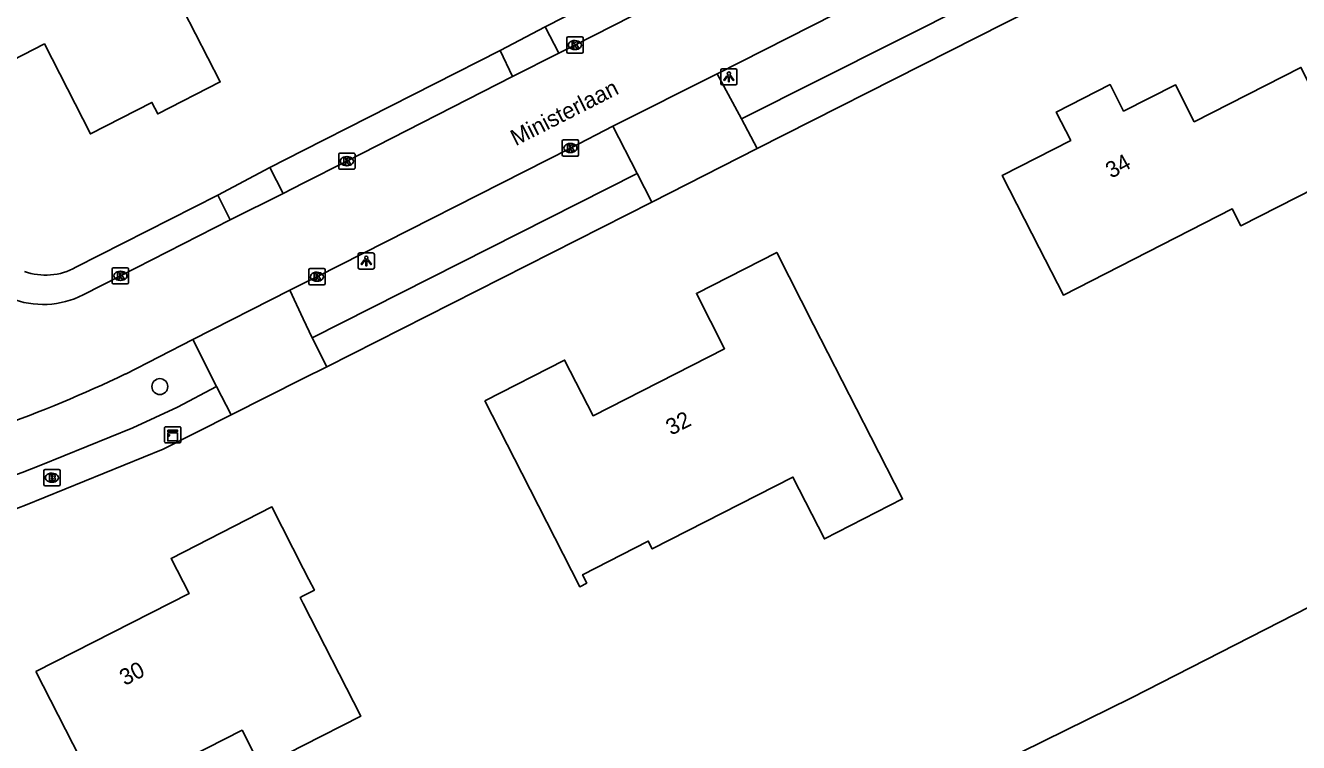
# Model space of a CAD drawing. Extents: x 162722 to 165099, y 384721 to 386283.
# Drawn here: x 163982.9 to 164061.3, y 384947 to 384991.2 of the extents above; entities that cross this region are included whole.
import ezdxf

# ---------------------------------------------------------------- set-up
doc = ezdxf.new("R2010")
doc.units = 0
for name, color, linetype in [('IMGEO_Boom', 7, 'Continuous'), ('IMGEO_Brandkraan', 7, 'Continuous'), ('IMGEO_Erf', 7, 'Continuous'), ('IMGEO_Kast', 7, 'Continuous'), ('IMGEO_Kolk', 7, 'Continuous'), ('IMGEO_Lichtpunt', 7, 'Continuous'), ('IMGEO_Openbare_ruimte_label', 7, 'Continuous'), ('IMGEO_Pand', 7, 'Continuous'), ('IMGEO_Pand_nummerreeks', 7, 'Continuous'), ('IMGEO_Parkeervlak_open', 7, 'Continuous'), ('IMGEO_Rijbaan_lokaal_open', 7, 'Continuous'), ('IMGEO_Voetpad_open', 7, 'Continuous')]:
    doc.layers.add(name, color=color, linetype=linetype)

msp = doc.modelspace()

# ---------------------------------------------------------------- linework, layer by layer
at = {"layer": 'IMGEO_Boom'}
msp.add_circle((163991.169, 384968.928), 0.489, dxfattribs=at)
at = {"layer": 'IMGEO_Brandkraan'}
for p, q in [((163984.027, 384962.892), (163984.027, 384963.744)), ((163984.102, 384963.818), (163984.954, 384963.818)), ((163984.515, 384963.598), (163984.54, 384963.598)), ((163985.028, 384963.744), (163985.028, 384962.892)), ((163984.954, 384962.818), (163984.102, 384962.818)), ((163984.538, 384963.038), (163984.513, 384963.038))]:
    msp.add_line(p, q, dxfattribs=at)
for points in [[(163984.027, 384962.892), (163984.027, 384963.744)], [(163984.102, 384963.818), (163984.954, 384963.818)], [(163984.375, 384963.518), (163984.375, 384963.118), (163984.588, 384963.118)], [(163984.606, 384963.518), (163984.375, 384963.518)], [(163984.554, 384963.437), (163984.5, 384963.437), (163984.5, 384963.361)], [(163984.5, 384963.361), (163984.553, 384963.361)], [(163985.028, 384963.744), (163985.028, 384962.892)], [(163984.954, 384962.818), (163984.102, 384962.818)], [(163984.562, 384963.285), (163984.5, 384963.285), (163984.5, 384963.204)], [(163984.5, 384963.204), (163984.562, 384963.204)]]:
    msp.add_lwpolyline(points, dxfattribs=at)
for centre, radius, start, end in [((163984.104, 384963.742), 0.0765, 91.55205, 178.44795), ((163984.104, 384963.742), 0.0765, 91.55205, 178.44795), ((163984.555, 384963.399), 0.0379, 267.82845, 90.93552), ((163984.61, 384963.373), 0.145, 59.4692, 91.53667), ((163984.635, 384963.42), 0.0922, 285.51372, 58.15012), ((163984.64, 384963.228), 0.105, 301.31148, 78.98903), ((163984.952, 384963.742), 0.0765, 1.55205, 88.44795), ((163984.952, 384963.742), 0.0765, 1.55205, 88.44795), ((163984.104, 384962.894), 0.0765, 181.55205, 268.44795), ((163984.104, 384962.894), 0.0765, 181.55205, 268.44795), ((163984.563, 384963.244), 0.0404, 269.87594, 90.50774), ((163984.594, 384963.369), 0.251, 268.66757, 293.53466), ((163984.952, 384962.894), 0.0765, 271.55205, 358.44795), ((163984.952, 384962.894), 0.0765, 271.55205, 358.44795)]:
    msp.add_arc(centre, radius, start, end, dxfattribs=at)
for centre, major_axis, ratio, start_param, end_param in [((163984.514, 384963.318), (-0.387, 0.002), 0.722429, 4.712389, 7.853982), ((163984.539, 384963.318), (-0.39, 0.002), 0.717154, 1.570796, 4.712389)]:
    msp.add_ellipse(centre, major_axis=major_axis, ratio=ratio, start_param=start_param, end_param=end_param, dxfattribs=at)
at = {"layer": 'IMGEO_Erf'}
msp.add_lwpolyline([(163897.985, 384886.845), (163925.711, 384900.92), (163932.377, 384900.522), (163958.544, 384912.864), (163988.039, 384927.89), (163995.382, 384923.265), (164000, 384925.382), (164021.235, 384935.114), (164050.974, 384949.76), (164080.212, 384964.716), (164134.643, 384992.974), (164135.303, 385000), (164135.488, 385001.967), (164139.932, 385003.079), (164145.217, 385006.018), (164162.179, 385013.171)], dxfattribs=at)
at = {"layer": 'IMGEO_Kast'}
for p, q in [((163991.536, 384966.458), (163992.377, 384966.458)), ((163992.377, 384966.458), (163991.536, 384966.458)), ((163991.461, 384965.533), (163991.461, 384966.374)), ((163991.461, 384966.374), (163991.461, 384965.533)), ((163992.461, 384966.383), (163992.461, 384965.542)), ((163992.461, 384965.542), (163992.461, 384966.383)), ((163992.386, 384965.458), (163991.545, 384965.458)), ((163991.545, 384965.458), (163992.386, 384965.458))]:
    msp.add_line(p, q, dxfattribs=at)
for points in [[(163991.656, 384966.248), (163992.256, 384966.248), (163992.256, 384966.163), (163991.656, 384966.163), (163991.656, 384966.248)], [(163991.656, 384966.073), (163992.256, 384966.073), (163992.256, 384965.584), (163991.656, 384965.584), (163991.656, 384966.073)]]:
    msp.add_lwpolyline(points, dxfattribs=at)
msp.add_circle((163991.74, 384965.922), 0.0377, dxfattribs=at)
for centre, start, end in [((163991.539, 384966.38), 92.4484, 184.28452), ((163991.539, 384966.38), 92.4484, 184.28452), ((163992.383, 384966.38), 2.4484, 94.28452), ((163992.383, 384966.38), 2.4484, 94.28452), ((163991.539, 384965.536), 182.4484, 274.28452), ((163991.539, 384965.536), 182.4484, 274.28452), ((163992.383, 384965.536), 272.4484, 4.28452), ((163992.383, 384965.536), 272.4484, 4.28452)]:
    msp.add_arc(centre, 0.0779, start, end, dxfattribs=at)
at = {"layer": 'IMGEO_Kolk'}
for p, q in [((164016.221, 384989.53), (164016.221, 384990.382)), ((164016.296, 384990.456), (164017.148, 384990.456)), ((164016.709, 384990.236), (164016.734, 384990.236)), ((164017.222, 384990.382), (164017.222, 384989.53)), ((164017.148, 384989.456), (164016.296, 384989.456)), ((164016.732, 384989.676), (164016.707, 384989.676)), ((164015.944, 384983.19), (164015.944, 384984.042)), ((164016.019, 384984.116), (164016.871, 384984.116)), ((164016.432, 384983.896), (164016.457, 384983.896)), ((164016.945, 384984.042), (164016.945, 384983.19)), ((164002.184, 384982.38), (164002.184, 384983.232)), ((164002.259, 384983.306), (164003.111, 384983.306)), ((164002.672, 384983.086), (164002.697, 384983.086)), ((164003.185, 384983.232), (164003.185, 384982.38)), ((164016.871, 384983.116), (164016.019, 384983.116)), ((164016.455, 384983.336), (164016.43, 384983.336)), ((164003.111, 384982.306), (164002.259, 384982.306)), ((164002.695, 384982.526), (164002.67, 384982.526)), ((163988.24, 384975.321), (163988.24, 384976.173)), ((163988.315, 384976.247), (163989.167, 384976.247)), ((163988.728, 384976.027), (163988.753, 384976.027)), ((163989.241, 384976.173), (163989.241, 384975.321)), ((164000.342, 384975.267), (164000.342, 384976.119)), ((164000.417, 384976.193), (164001.269, 384976.193)), ((164000.83, 384975.973), (164000.855, 384975.973)), ((164001.343, 384976.119), (164001.343, 384975.267)), ((163989.167, 384975.247), (163988.315, 384975.247)), ((163988.751, 384975.467), (163988.726, 384975.467)), ((164001.269, 384975.193), (164000.417, 384975.193)), ((164000.853, 384975.413), (164000.828, 384975.413))]:
    msp.add_line(p, q, dxfattribs=at)
for points in [[(164016.221, 384989.53), (164016.221, 384990.382)], [(164016.296, 384990.456), (164017.148, 384990.456)], [(164016.542, 384990.156), (164016.665, 384990.156), (164016.665, 384990.005), (164016.795, 384990.156), (164016.959, 384990.156), (164016.813, 384990.005), (164016.966, 384989.756), (164016.814, 384989.756), (164016.729, 384989.92), (164016.665, 384989.853), (164016.665, 384989.756), (164016.542, 384989.756), (164016.542, 384990.156)], [(164017.222, 384990.382), (164017.222, 384989.53)], [(164017.148, 384989.456), (164016.296, 384989.456)], [(164015.944, 384983.19), (164015.944, 384984.042)], [(164016.019, 384984.116), (164016.871, 384984.116)], [(164016.265, 384983.816), (164016.388, 384983.816), (164016.388, 384983.665), (164016.518, 384983.816), (164016.682, 384983.816), (164016.536, 384983.665), (164016.689, 384983.416), (164016.537, 384983.416), (164016.452, 384983.58), (164016.388, 384983.513), (164016.388, 384983.416), (164016.265, 384983.416), (164016.265, 384983.816)], [(164016.945, 384984.042), (164016.945, 384983.19)], [(164002.184, 384982.38), (164002.184, 384983.232)], [(164002.259, 384983.306), (164003.111, 384983.306)], [(164002.505, 384983.006), (164002.628, 384983.006), (164002.628, 384982.855), (164002.758, 384983.006), (164002.922, 384983.006), (164002.776, 384982.855), (164002.929, 384982.606), (164002.777, 384982.606), (164002.692, 384982.77), (164002.628, 384982.703), (164002.628, 384982.606), (164002.505, 384982.606), (164002.505, 384983.006)], [(164003.185, 384983.232), (164003.185, 384982.38)], [(164016.871, 384983.116), (164016.019, 384983.116)], [(164003.111, 384982.306), (164002.259, 384982.306)], [(163988.24, 384975.321), (163988.24, 384976.173)], [(163988.315, 384976.247), (163989.167, 384976.247)], [(163988.561, 384975.947), (163988.684, 384975.947), (163988.684, 384975.796), (163988.814, 384975.947), (163988.978, 384975.947), (163988.832, 384975.796), (163988.985, 384975.547), (163988.833, 384975.547), (163988.748, 384975.711), (163988.684, 384975.644), (163988.684, 384975.547), (163988.561, 384975.547), (163988.561, 384975.947)], [(163989.241, 384976.173), (163989.241, 384975.321)], [(164000.342, 384975.267), (164000.342, 384976.119)], [(164000.417, 384976.193), (164001.269, 384976.193)], [(164000.663, 384975.893), (164000.786, 384975.893), (164000.786, 384975.742), (164000.916, 384975.893), (164001.08, 384975.893), (164000.934, 384975.742), (164001.087, 384975.493), (164000.935, 384975.493), (164000.85, 384975.657), (164000.786, 384975.59), (164000.786, 384975.493), (164000.663, 384975.493), (164000.663, 384975.893)], [(164001.343, 384976.119), (164001.343, 384975.267)], [(163989.167, 384975.247), (163988.315, 384975.247)], [(164001.269, 384975.193), (164000.417, 384975.193)]]:
    msp.add_lwpolyline(points, dxfattribs=at)
for centre, start, end in [((164016.298, 384990.38), 91.55205, 178.44795), ((164016.298, 384990.38), 91.55205, 178.44795), ((164017.146, 384990.38), 1.55205, 88.44795), ((164017.146, 384990.38), 1.55205, 88.44795), ((164016.298, 384989.532), 181.55205, 268.44795), ((164016.298, 384989.532), 181.55205, 268.44795), ((164017.146, 384989.532), 271.55205, 358.44795), ((164017.146, 384989.532), 271.55205, 358.44795), ((164016.021, 384984.04), 91.55205, 178.44795), ((164016.021, 384984.04), 91.55205, 178.44795), ((164016.869, 384984.04), 1.55205, 88.44795), ((164016.869, 384984.04), 1.55205, 88.44795), ((164002.261, 384983.23), 91.55205, 178.44795), ((164002.261, 384983.23), 91.55205, 178.44795), ((164003.109, 384983.23), 1.55205, 88.44795), ((164003.109, 384983.23), 1.55205, 88.44795), ((164016.021, 384983.192), 181.55205, 268.44795), ((164016.021, 384983.192), 181.55205, 268.44795), ((164016.869, 384983.192), 271.55205, 358.44795), ((164016.869, 384983.192), 271.55205, 358.44795), ((164002.261, 384982.382), 181.55205, 268.44795), ((164002.261, 384982.382), 181.55205, 268.44795), ((164003.109, 384982.382), 271.55205, 358.44795), ((164003.109, 384982.382), 271.55205, 358.44795), ((163988.317, 384976.171), 91.55205, 178.44795), ((163988.317, 384976.171), 91.55205, 178.44795), ((163989.165, 384976.171), 1.55205, 88.44795), ((163989.165, 384976.171), 1.55205, 88.44795), ((164000.419, 384976.117), 91.55205, 178.44795), ((164000.419, 384976.117), 91.55205, 178.44795), ((164001.267, 384976.117), 1.55205, 88.44795), ((164001.267, 384976.117), 1.55205, 88.44795), ((163988.317, 384975.323), 181.55205, 268.44795), ((163988.317, 384975.323), 181.55205, 268.44795), ((163989.165, 384975.323), 271.55205, 358.44795), ((163989.165, 384975.323), 271.55205, 358.44795), ((164000.419, 384975.269), 181.55205, 268.44795), ((164000.419, 384975.269), 181.55205, 268.44795), ((164001.267, 384975.269), 271.55205, 358.44795), ((164001.267, 384975.269), 271.55205, 358.44795)]:
    msp.add_arc(centre, 0.0765, start, end, dxfattribs=at)
for centre, major_axis, ratio, start_param, end_param in [((164016.708, 384989.956), (-0.387, 0.002), 0.722429, 4.712389, 7.853982), ((164016.733, 384989.956), (-0.39, 0.002), 0.717154, 1.570796, 4.712389), ((164016.431, 384983.616), (-0.387, 0.002), 0.722429, 4.712389, 7.853982), ((164016.456, 384983.616), (-0.39, 0.002), 0.717154, 1.570796, 4.712389), ((164002.671, 384982.806), (-0.387, 0.002), 0.722429, 4.712389, 7.853982), ((164002.696, 384982.806), (-0.39, 0.002), 0.717154, 1.570796, 4.712389), ((163988.727, 384975.747), (-0.387, 0.002), 0.722429, 4.712389, 7.853982), ((163988.752, 384975.747), (-0.39, 0.002), 0.717154, 1.570796, 4.712389), ((164000.829, 384975.693), (-0.387, 0.002), 0.722429, 4.712389, 7.853982), ((164000.854, 384975.693), (-0.39, 0.002), 0.717154, 1.570796, 4.712389)]:
    msp.add_ellipse(centre, major_axis=major_axis, ratio=ratio, start_param=start_param, end_param=end_param, dxfattribs=at)
at = {"layer": 'IMGEO_Lichtpunt'}
for p, q in [((164025.701, 384988.402), (164025.701, 384987.595)), ((164025.701, 384988.402), (164025.701, 384987.595)), ((164026.603, 384988.497), (164025.795, 384988.497)), ((164026.603, 384988.497), (164025.795, 384988.497)), ((164026.697, 384987.595), (164026.697, 384988.402)), ((164026.697, 384987.595), (164026.697, 384988.402)), ((164025.795, 384987.501), (164026.603, 384987.501)), ((164025.795, 384987.501), (164026.603, 384987.501)), ((164003.38, 384977.064), (164003.38, 384976.257)), ((164003.38, 384977.064), (164003.38, 384976.257)), ((164004.282, 384977.159), (164003.474, 384977.159)), ((164004.282, 384977.159), (164003.474, 384977.159)), ((164004.376, 384976.257), (164004.376, 384977.064)), ((164004.376, 384976.257), (164004.376, 384977.064)), ((164003.474, 384976.163), (164004.282, 384976.163)), ((164003.474, 384976.163), (164004.282, 384976.163))]:
    msp.add_line(p, q, dxfattribs=at)
for points in [[(164026.075, 384988.066), (164026.114, 384988.038), (164025.926, 384987.776), (164025.888, 384987.803), (164026.075, 384988.066)], [(164026.177, 384988.018), (164026.224, 384988.018), (164026.224, 384987.696), (164026.177, 384987.696), (164026.177, 384988.018)], [(164026.287, 384988.038), (164026.325, 384988.065), (164026.512, 384987.803), (164026.473, 384987.775), (164026.287, 384988.038)], [(164003.754, 384976.728), (164003.793, 384976.7), (164003.605, 384976.438), (164003.567, 384976.465), (164003.754, 384976.728)], [(164003.856, 384976.68), (164003.903, 384976.68), (164003.903, 384976.358), (164003.856, 384976.358), (164003.856, 384976.68)], [(164003.966, 384976.7), (164004.004, 384976.727), (164004.191, 384976.465), (164004.152, 384976.437), (164003.966, 384976.7)]]:
    msp.add_lwpolyline(points, dxfattribs=at)
for centre in [(164026.2, 384988.2), (164003.879, 384976.862)]:
    msp.add_circle(centre, 0.0994, dxfattribs=at)
for centre, start, end in [((164025.795, 384988.402), 90, 180), ((164025.795, 384988.402), 90, 180), ((164026.603, 384988.402), 0, 90), ((164026.603, 384988.402), 0, 90), ((164025.795, 384987.595), 180, 270), ((164025.795, 384987.595), 180, 270), ((164026.603, 384987.595), 270, 0), ((164026.603, 384987.595), 270, 360), ((164003.474, 384977.064), 90, 180), ((164003.474, 384977.064), 90, 180), ((164004.282, 384977.064), 0, 90), ((164004.282, 384977.064), 0, 90), ((164003.474, 384976.257), 180, 270), ((164003.474, 384976.257), 180, 270), ((164004.282, 384976.257), 270, 0), ((164004.282, 384976.257), 270, 360)]:
    msp.add_arc(centre, 0.0946, start, end, dxfattribs=at)
at = {"layer": 'IMGEO_Pand'}
for points in [[(163992.239, 384992.851), (163992.607, 384992.133), (163994.886, 384987.682), (163991.04, 384985.713), (163990.678, 384986.42), (163986.899, 384984.485), (163984.06, 384990.029), (163979.425, 384987.655)], [(164045.304, 384977.479), (164043.032, 384981.932), (164047.241, 384984.08), (164046.348, 384985.83), (164049.665, 384987.522), (164050.499, 384985.888), (164053.685, 384987.513), (164054.85, 384985.23), (164061.417, 384988.582), (164063.689, 384984.129), (164064.6, 384982.344), (164057.712, 384978.829), (164057.181, 384979.87), (164046.79, 384974.567), (164045.304, 384977.479)], [(164011.175, 384968.055), (164016.089, 384970.562), (164017.84, 384967.13), (164025.939, 384971.263), (164024.203, 384974.665), (164029.144, 384977.187), (164031.417, 384972.734), (164034.939, 384965.832), (164036.891, 384962.008), (164032.082, 384959.553), (164030.14, 384963.358), (164021.48, 384958.939), (164021.239, 384959.412), (164017.189, 384957.345), (164017.452, 384956.831), (164017.016, 384956.609), (164013.448, 384963.602), (164011.175, 384968.055)], [(163983.545, 384951.385), (163992.966, 384956.185), (163991.861, 384958.354), (163998.073, 384961.519), (164000, 384957.739), (164000.347, 384957.058), (164000.684, 384956.398), (164000, 384956.048), (163999.809, 384955.95), (164000, 384955.576), (164003.541, 384948.634), (164000, 384946.829), (163997.388, 384945.497), (163996.23, 384947.769), (163987.622, 384943.383), (163985.815, 384946.93), (163983.545, 384951.385)]]:
    msp.add_lwpolyline(points, dxfattribs=at)
at = {"layer": 'IMGEO_Parkeervlak_open'}
for points in [[(164014.89, 384991.078), (164032.397, 385000), (164033.264, 385000.442)], [(163997.946, 384982.427), (164000, 384983.471), (164012.117, 384989.629)], [(163986.006, 384976.275), (163994.739, 384980.712)]]:
    msp.add_lwpolyline(points, dxfattribs=at)
msp.add_arc((163984.136, 384979.649), 3.858, 250.22648, 298.99308, dxfattribs=at)
at = {"layer": 'IMGEO_Rijbaan_lokaal_open'}
for points in [[(164025.477, 384988.187), (164048.752, 385000), (164049.239, 385000.247)], [(164015.73, 384989.449), (164016.722, 384989.956), (164031.839, 384997.657), (164034.19, 384998.857)], [(164015.73, 384989.449), (164012.885, 384988.012)], [(164012.885, 384988.012), (164002.685, 384982.806), (164000, 384981.448), (163998.758, 384980.82)], [(164019.048, 384984.967), (164025.477, 384988.187)], [(163999.171, 384974.857), (164000, 384975.271), (164000.843, 384975.693), (164016.445, 384983.616), (164019.048, 384984.967)], [(163998.758, 384980.82), (163995.493, 384979.191)], [(163986.456, 384974.572), (163988.741, 384975.747), (163995.493, 384979.191)], [(163993.208, 384971.822), (163999.171, 384974.857)], [(163993.208, 384971.822), (163989.052, 384969.703)]]:
    msp.add_lwpolyline(points, dxfattribs=at)
for centre, radius, start, end in [((163983.983, 384979.508), 5.521, 248.6254, 296.6087), ((163952.941, 385045.283), 83.763, 289.66369, 295.53805)]:
    msp.add_arc(centre, radius, start, end, dxfattribs=at)
at = {"layer": 'IMGEO_Voetpad_open'}
for points in [[(164050.725, 384997.366), (164026.982, 384985.419)], [(164051.623, 384995.596), (164027.937, 384983.596)], [(164012.117, 384989.629), (164014.89, 384991.078)], [(164014.89, 384991.078), (164015.73, 384989.449)], [(164012.117, 384989.629), (164012.885, 384988.012)], [(164026.982, 384985.419), (164025.477, 384988.187)], [(164027.937, 384983.596), (164026.982, 384985.419)], [(164019.048, 384984.967), (164020.558, 384982.045)], [(164027.937, 384983.596), (164021.461, 384980.283)], [(163994.739, 384980.712), (163997.946, 384982.427)], [(163998.758, 384980.82), (163997.946, 384982.427)], [(164020.558, 384982.045), (164000.553, 384971.928)], [(164021.461, 384980.283), (164020.558, 384982.045)], [(163995.493, 384979.191), (163994.739, 384980.712)], [(164021.461, 384980.283), (164001.447, 384970.146)], [(164000.553, 384971.928), (164000, 384973.1), (163999.171, 384974.857)], [(163994.661, 384968.927), (163993.208, 384971.822)], [(164000.553, 384971.928), (164001.447, 384970.146)], [(164001.447, 384970.146), (164000, 384969.419), (163995.555, 384967.187)], [(163994.661, 384968.927), (163992.255, 384967.659), (163989.509, 384966.398), (163983.853, 384964.092)], [(163995.555, 384967.187), (163994.661, 384968.927)], [(163995.555, 384967.187), (163991.381, 384965.08), (163982.898, 384961.628)]]:
    msp.add_lwpolyline(points, dxfattribs=at)
for centre, radius, start, end in [((163946.974, 385057.51), 100.434, 285.90706, 291.54266), ((163949.918, 385047.274), 91.776, 286.45848, 291.06048)]:
    msp.add_arc(centre, radius, start, end, dxfattribs=at)

# ---------------------------------------------------------------- texts
at = {"layer": 'IMGEO_Openbare_ruimte_label'}
msp.add_text('Ministerlaan', height=1, rotation=26.92363, dxfattribs=at).set_placement((164013.077, 384983.723))
at = {"layer": 'IMGEO_Pand_nummerreeks'}
for s, rotation, p in [('34', 29.02772, (164049.739, 384981.714)), ('32', 27.03567, (164022.642, 384965.897)), ('30', 26.99884, (163989.011, 384950.489))]:
    msp.add_text(s, height=1, rotation=rotation, dxfattribs=at).set_placement(p)

doc.saveas('drawing.dxf')
